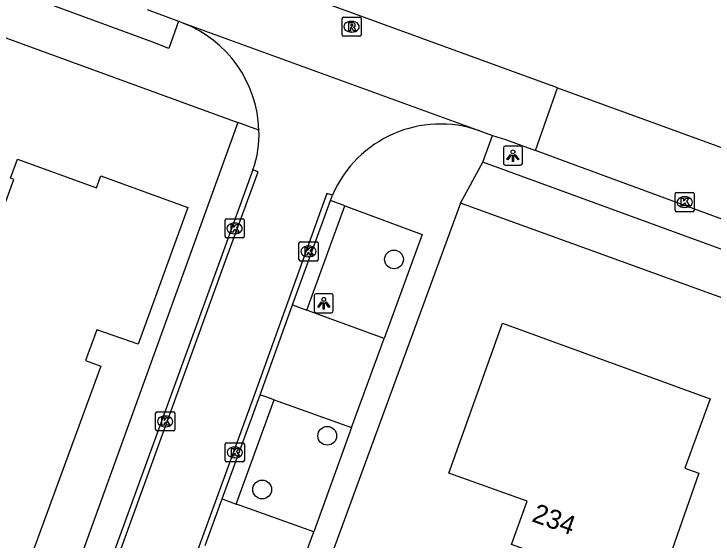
# Model space of a CAD drawing. Extents: x 155275 to 156263, y 382654 to 383635.
# Drawn here: x 155989.72 to 156026.2, y 382954.1 to 382981.55 of the extents above; entities that cross this region are included whole.
import ezdxf

# ---------------------------------------------------------------- set-up
doc = ezdxf.new("R2010")
doc.units = 0
for name, color, linetype in [('IMGEO_Boom', 7, 'Continuous'), ('IMGEO_Kolk', 7, 'Continuous'), ('IMGEO_Lichtpunt', 7, 'Continuous'), ('IMGEO_Pand', 7, 'Continuous'), ('IMGEO_Pand_nummerreeks', 7, 'Continuous'), ('IMGEO_Parkeervlak_open', 7, 'Continuous'), ('IMGEO_Rijbaan_lokaal_gesloten', 7, 'Continuous'), ('IMGEO_Rijbaan_lokaal_open', 7, 'Continuous'), ('IMGEO_Rioolput', 7, 'Continuous'), ('IMGEO_Voetpad_open', 7, 'Continuous')]:
    doc.layers.add(name, color=color, linetype=linetype)

msp = doc.modelspace()

# ---------------------------------------------------------------- linework, layer by layer
at = {"layer": 'IMGEO_Boom'}
for centre in [(156009.549, 382968.739), (156006.065, 382959.537), (156002.669, 382956.735)]:
    msp.add_circle(centre, 0.489, dxfattribs=at)
at = {"layer": 'IMGEO_Kolk'}
for p, q in [((156024.217, 382971.304), (156024.217, 382972.156)), ((156024.292, 382972.23), (156025.144, 382972.23)), ((156024.705, 382972.01), (156024.73, 382972.01)), ((156025.218, 382972.156), (156025.218, 382971.304)), ((156024.728, 382971.45), (156024.703, 382971.45)), ((156025.144, 382971.23), (156024.292, 382971.23)), ((156000.731, 382969.932), (156000.731, 382970.784)), ((156000.806, 382970.858), (156001.658, 382970.858)), ((156001.219, 382970.638), (156001.244, 382970.638)), ((156001.732, 382970.784), (156001.732, 382969.932)), ((156001.658, 382969.858), (156000.806, 382969.858)), ((156001.242, 382970.078), (156001.217, 382970.078)), ((156004.586, 382968.728), (156004.586, 382969.58)), ((156004.661, 382969.654), (156005.513, 382969.654)), ((156005.074, 382969.434), (156005.099, 382969.434)), ((156005.587, 382969.58), (156005.587, 382968.728)), ((156005.097, 382968.874), (156005.072, 382968.874)), ((156005.513, 382968.654), (156004.661, 382968.654)), ((155997.108, 382959.864), (155997.108, 382960.716)), ((155997.183, 382960.79), (155998.035, 382960.79)), ((155998.109, 382960.716), (155998.109, 382959.864)), ((155997.596, 382960.57), (155997.621, 382960.57)), ((155997.619, 382960.01), (155997.594, 382960.01)), ((155998.035, 382959.79), (155997.183, 382959.79)), ((156000.74, 382958.247), (156000.74, 382959.099)), ((156000.815, 382959.173), (156001.667, 382959.173)), ((156001.228, 382958.953), (156001.253, 382958.953)), ((156001.741, 382959.099), (156001.741, 382958.247)), ((156001.667, 382958.173), (156000.815, 382958.173)), ((156001.251, 382958.393), (156001.226, 382958.393))]:
    msp.add_line(p, q, dxfattribs=at)
for points in [[(156024.217, 382971.304), (156024.217, 382972.156)], [(156024.292, 382972.23), (156025.144, 382972.23)], [(156025.218, 382972.156), (156025.218, 382971.304)], [(156024.538, 382971.93), (156024.661, 382971.93), (156024.661, 382971.779), (156024.791, 382971.93), (156024.955, 382971.93), (156024.809, 382971.779), (156024.962, 382971.53), (156024.81, 382971.53), (156024.725, 382971.694), (156024.661, 382971.627), (156024.661, 382971.53), (156024.538, 382971.53), (156024.538, 382971.93)], [(156025.144, 382971.23), (156024.292, 382971.23)], [(156000.731, 382969.932), (156000.731, 382970.784)], [(156000.806, 382970.858), (156001.658, 382970.858)], [(156001.052, 382970.558), (156001.175, 382970.558), (156001.175, 382970.407), (156001.305, 382970.558), (156001.469, 382970.558), (156001.323, 382970.407), (156001.476, 382970.158), (156001.324, 382970.158), (156001.239, 382970.322), (156001.175, 382970.255), (156001.175, 382970.158), (156001.052, 382970.158), (156001.052, 382970.558)], [(156001.732, 382970.784), (156001.732, 382969.932)], [(156001.658, 382969.858), (156000.806, 382969.858)], [(156004.586, 382968.728), (156004.586, 382969.58)], [(156004.661, 382969.654), (156005.513, 382969.654)], [(156005.587, 382969.58), (156005.587, 382968.728)], [(156004.907, 382969.354), (156005.03, 382969.354), (156005.03, 382969.203), (156005.16, 382969.354), (156005.324, 382969.354), (156005.178, 382969.203), (156005.331, 382968.954), (156005.179, 382968.954), (156005.094, 382969.118), (156005.03, 382969.051), (156005.03, 382968.954), (156004.907, 382968.954), (156004.907, 382969.354)], [(156005.513, 382968.654), (156004.661, 382968.654)], [(155997.108, 382959.864), (155997.108, 382960.716)], [(155997.183, 382960.79), (155998.035, 382960.79)], [(155998.109, 382960.716), (155998.109, 382959.864)], [(155997.429, 382960.49), (155997.552, 382960.49), (155997.552, 382960.339), (155997.682, 382960.49), (155997.846, 382960.49), (155997.7, 382960.339), (155997.853, 382960.09), (155997.701, 382960.09), (155997.616, 382960.254), (155997.552, 382960.187), (155997.552, 382960.09), (155997.429, 382960.09), (155997.429, 382960.49)], [(155998.035, 382959.79), (155997.183, 382959.79)], [(156000.74, 382958.247), (156000.74, 382959.099)], [(156000.815, 382959.173), (156001.667, 382959.173)], [(156001.061, 382958.873), (156001.184, 382958.873), (156001.184, 382958.722), (156001.314, 382958.873), (156001.478, 382958.873), (156001.332, 382958.722), (156001.485, 382958.473), (156001.333, 382958.473), (156001.248, 382958.637), (156001.184, 382958.57), (156001.184, 382958.473), (156001.061, 382958.473), (156001.061, 382958.873)], [(156001.741, 382959.099), (156001.741, 382958.247)], [(156001.667, 382958.173), (156000.815, 382958.173)]]:
    msp.add_lwpolyline(points, dxfattribs=at)
for centre, start, end in [((156024.294, 382972.154), 91.552, 178.448), ((156024.294, 382972.154), 91.552, 178.448), ((156025.142, 382972.154), 1.552, 88.448), ((156025.142, 382972.154), 1.552, 88.448), ((156024.294, 382971.306), 181.552, 268.448), ((156024.294, 382971.306), 181.552, 268.448), ((156025.142, 382971.306), 271.552, 358.448), ((156025.142, 382971.306), 271.552, 358.448), ((156000.808, 382970.782), 91.552, 178.448), ((156000.808, 382970.782), 91.552, 178.448), ((156001.656, 382970.782), 1.552, 88.448), ((156001.656, 382970.782), 1.552, 88.448), ((156000.808, 382969.934), 181.552, 268.448), ((156000.808, 382969.934), 181.552, 268.448), ((156001.656, 382969.934), 271.552, 358.448), ((156001.656, 382969.934), 271.552, 358.448), ((156004.663, 382969.578), 91.552, 178.448), ((156004.663, 382969.578), 91.552, 178.448), ((156005.511, 382969.578), 1.552, 88.448), ((156005.511, 382969.578), 1.552, 88.448), ((156004.663, 382968.73), 181.552, 268.448), ((156004.663, 382968.73), 181.552, 268.448), ((156005.511, 382968.73), 271.552, 358.448), ((156005.511, 382968.73), 271.552, 358.448), ((155997.185, 382960.714), 91.552, 178.448), ((155997.185, 382960.714), 91.552, 178.448), ((155998.033, 382960.714), 1.552, 88.448), ((155998.033, 382960.714), 1.552, 88.448), ((155997.185, 382959.866), 181.552, 268.448), ((155997.185, 382959.866), 181.552, 268.448), ((155998.033, 382959.866), 271.552, 358.448), ((155998.033, 382959.866), 271.552, 358.448), ((156000.817, 382959.097), 91.552, 178.448), ((156000.817, 382959.097), 91.552, 178.448), ((156001.665, 382959.097), 1.552, 88.448), ((156001.665, 382959.097), 1.552, 88.448), ((156000.817, 382958.249), 181.552, 268.448), ((156000.817, 382958.249), 181.552, 268.448), ((156001.665, 382958.249), 271.552, 358.448), ((156001.665, 382958.249), 271.552, 358.448)]:
    msp.add_arc(centre, 0.0765, start, end, dxfattribs=at)
for centre, major_axis, ratio, start_param, end_param in [((156024.704, 382971.73), (-0.387, 0.002), 0.722429, 4.712389, 7.853982), ((156024.729, 382971.73), (-0.39, 0.002), 0.717154, 1.570796, 4.712389), ((156001.218, 382970.358), (-0.387, 0.002), 0.722429, 4.712389, 7.853982), ((156001.243, 382970.358), (-0.39, 0.002), 0.717154, 1.570796, 4.712389), ((156005.073, 382969.154), (-0.387, 0.002), 0.722429, 4.712389, 7.853982), ((156005.098, 382969.154), (-0.39, 0.002), 0.717154, 1.570796, 4.712389), ((155997.595, 382960.29), (-0.387, 0.002), 0.722429, 4.712389, 7.853982), ((155997.62, 382960.29), (-0.39, 0.002), 0.717154, 1.570796, 4.712389), ((156001.227, 382958.673), (-0.387, 0.002), 0.722429, 4.712389, 7.853982), ((156001.252, 382958.673), (-0.39, 0.002), 0.717154, 1.570796, 4.712389)]:
    msp.add_ellipse(centre, major_axis=major_axis, ratio=ratio, start_param=start_param, end_param=end_param, dxfattribs=at)
at = {"layer": 'IMGEO_Lichtpunt'}
for p, q in [((156015.255, 382974.558), (156015.255, 382973.751)), ((156015.255, 382974.558), (156015.255, 382973.751)), ((156016.157, 382974.653), (156015.349, 382974.653)), ((156016.157, 382974.653), (156015.349, 382974.653)), ((156016.251, 382973.751), (156016.251, 382974.558)), ((156016.251, 382973.751), (156016.251, 382974.558)), ((156015.349, 382973.657), (156016.157, 382973.657)), ((156015.349, 382973.657), (156016.157, 382973.657)), ((156006.286, 382966.952), (156005.478, 382966.952)), ((156006.286, 382966.952), (156005.478, 382966.952)), ((156005.384, 382966.857), (156005.384, 382966.05)), ((156005.384, 382966.857), (156005.384, 382966.05)), ((156006.38, 382966.05), (156006.38, 382966.857)), ((156006.38, 382966.05), (156006.38, 382966.857)), ((156005.478, 382965.956), (156006.286, 382965.956)), ((156005.478, 382965.956), (156006.286, 382965.956))]:
    msp.add_line(p, q, dxfattribs=at)
for points in [[(156015.629, 382974.222), (156015.668, 382974.194), (156015.48, 382973.932), (156015.442, 382973.959), (156015.629, 382974.222)], [(156015.731, 382974.174), (156015.778, 382974.174), (156015.778, 382973.852), (156015.731, 382973.852), (156015.731, 382974.174)], [(156015.841, 382974.194), (156015.879, 382974.221), (156016.066, 382973.959), (156016.027, 382973.931), (156015.841, 382974.194)], [(156005.758, 382966.521), (156005.797, 382966.493), (156005.609, 382966.231), (156005.571, 382966.258), (156005.758, 382966.521)], [(156005.97, 382966.493), (156006.008, 382966.52), (156006.195, 382966.258), (156006.156, 382966.23), (156005.97, 382966.493)], [(156005.86, 382966.473), (156005.907, 382966.473), (156005.907, 382966.151), (156005.86, 382966.151), (156005.86, 382966.473)]]:
    msp.add_lwpolyline(points, dxfattribs=at)
for centre in [(156015.754, 382974.356), (156005.883, 382966.655)]:
    msp.add_circle(centre, 0.0994, dxfattribs=at)
for centre, start, end in [((156015.349, 382974.558), 90, 180), ((156015.349, 382974.558), 90, 180), ((156016.157, 382974.558), 0, 90), ((156016.157, 382974.558), 0, 90), ((156015.349, 382973.751), 180, 270), ((156015.349, 382973.751), 180, 270), ((156016.157, 382973.751), 270, 0), ((156016.157, 382973.751), 270, 360), ((156005.478, 382966.857), 90, 180), ((156005.478, 382966.857), 90, 180), ((156006.286, 382966.857), 0, 90), ((156006.286, 382966.857), 0, 90), ((156005.478, 382966.05), 180, 270), ((156005.478, 382966.05), 180, 270), ((156006.286, 382966.05), 270, 0), ((156006.286, 382966.05), 270, 360)]:
    msp.add_arc(centre, 0.0946, start, end, dxfattribs=at)
at = {"layer": 'IMGEO_Pand'}
for points in [[(155987.667, 382967.311), (155987.492, 382967.391), (155987.852, 382968.375), (155988.03, 382968.31), (155989.708, 382972.908), (155989.53, 382972.973), (155989.896, 382973.978), (155994.03, 382972.473), (155994.256, 382973.093), (155998.795, 382971.44), (155996.2, 382964.324), (155994.04, 382965.074), (155993.458, 382963.467), (155994.256, 382963.174), (155990.565, 382953.118), (155986.347, 382954.665), (155987.649, 382958.238), (155988.434, 382960.396), (155986.331, 382961.177), (155987.735, 382964.959), (155987.556, 382965.026), (155987.806, 382965.713), (155987.178, 382965.937), (155987.667, 382967.311)], [(156020.128, 382942.36), (156015.915, 382943.895), (156017.028, 382946.949), (156019.1, 382952.634), (156015.677, 382953.859), (156016.489, 382956.128), (156012.403, 382957.591), (156015.204, 382965.415), (156026.039, 382961.473), (156024.723, 382957.855), (156025.456, 382957.588), (156020.128, 382942.36)]]:
    msp.add_lwpolyline(points, dxfattribs=at)
at = {"layer": 'IMGEO_Parkeervlak_open'}
for points in [[(156009.04, 382964.612), (156005.221, 382966.011), (156004.998, 382966.092)], [(156003.29, 382961.41), (156003.491, 382961.337), (156007.339, 382959.964)], [(156005.37, 382954.526), (156001.513, 382955.904), (156001.31, 382955.978)]]:
    msp.add_lwpolyline(points, dxfattribs=at)
at = {"layer": 'IMGEO_Rijbaan_lokaal_gesloten'}
for points in [[(156018.087, 382977.689), (156038.021, 382970.442), (156042.219, 382968.937)], [(156040.227, 382965.852), (156018.01, 382974.024), (156016.932, 382974.416)], [(155992.175, 382945.002), (155993.727, 382949.297), (156000.844, 382968.91), (156002.457, 382973.305), (156002.189, 382973.407)], [(156002.189, 382973.407), (156000.586, 382969.002), (155993.453, 382949.394), (155993.28, 382948.913)], [(156006.341, 382972.095), (156006.052, 382972.187), (156002.29, 382961.749), (155997.439, 382948.449), (155995.725, 382943.738)], [(156006.238, 382971.812), (156006.341, 382972.095)], [(156004.259, 382966.363), (156006.238, 382971.812)], [(156002.556, 382961.675), (156004.259, 382966.363)], [(156000.576, 382956.244), (156002.556, 382961.675)], [(155999.687, 382953.805), (156000.576, 382956.244)]]:
    msp.add_lwpolyline(points, dxfattribs=at)
at = {"layer": 'IMGEO_Rijbaan_lokaal_open'}
for points in [[(156018.087, 382977.689), (156006.283, 382981.98)], [(155996.665, 382981.783), (155997.753, 382981.387), (155998.306, 382981.17)], [(155998.306, 382981.17), (155998.531, 382981.075)], [(155998.531, 382981.075), (156014.021, 382975.447)], [(156016.932, 382974.416), (156018.087, 382977.689)], [(156014.021, 382975.447), (156014.688, 382975.205)], [(156014.688, 382975.205), (156015.369, 382974.988), (156016.932, 382974.416)]]:
    msp.add_lwpolyline(points, dxfattribs=at)
for centre, radius, start, end in [((155996.293, 382975.28), 6.212, 1.9429, 68.8797), ((156011.967, 382969.68), 6.122, 70.3941, 156.7645), ((155997.017, 382975.247), 5.489, 340.4192, 2.5515)]:
    msp.add_arc(centre, radius, start, end, dxfattribs=at)
at = {"layer": 'IMGEO_Rioolput'}
for p, q in [((156006.835, 382980.456), (156006.835, 382981.308)), ((156006.91, 382981.382), (156007.762, 382981.382)), ((156007.323, 382981.162), (156007.348, 382981.162)), ((156007.836, 382981.308), (156007.836, 382980.456)), ((156007.762, 382980.382), (156006.91, 382980.382)), ((156007.346, 382980.602), (156007.321, 382980.602))]:
    msp.add_line(p, q, dxfattribs=at)
for points in [[(156006.835, 382980.456), (156006.835, 382981.308)], [(156006.91, 382981.382), (156007.762, 382981.382)], [(156007.836, 382981.308), (156007.836, 382980.456)], [(156007.424, 382981.08), (156007.172, 382981.082), (156007.172, 382980.682)], [(156007.172, 382980.682), (156007.296, 382980.682), (156007.296, 382980.844), (156007.307, 382980.844)], [(156007.35, 382981.001), (156007.296, 382981.001), (156007.296, 382980.92)], [(156007.296, 382980.92), (156007.348, 382980.92)], [(156007.354, 382980.815), (156007.425, 382980.682), (156007.565, 382980.682), (156007.5, 382980.808)], [(156007.762, 382980.382), (156006.91, 382980.382)]]:
    msp.add_lwpolyline(points, dxfattribs=at)
for centre, radius, start, end in [((156006.912, 382981.306), 0.0765, 91.552, 178.448), ((156006.912, 382981.306), 0.0765, 91.552, 178.448), ((156007.76, 382981.306), 0.0765, 1.552, 88.448), ((156007.76, 382981.306), 0.0765, 1.552, 88.448), ((156007.306, 382980.791), 0.0533, 26.0293, 88.6989), ((156007.332, 382981.109), 0.19, 274.7715, 282.9687), ((156007.356, 382980.905), 0.0964, 77.0061, 93.1865), ((156007.37, 382980.962), 0.0378, 276.6634, 79.6772), ((156007.423, 382980.97), 0.109, 350.3612, 89.416), ((156007.421, 382980.97), 0.112, 277.5842, 350.9817), ((156007.405, 382980.755), 0.108, 29.5134, 73.7905), ((156006.912, 382980.458), 0.0765, 181.552, 268.448), ((156006.912, 382980.458), 0.0765, 181.552, 268.448), ((156007.76, 382980.458), 0.0765, 271.552, 358.448), ((156007.76, 382980.458), 0.0765, 271.552, 358.448)]:
    msp.add_arc(centre, radius, start, end, dxfattribs=at)
for centre, major_axis, ratio, start_param, end_param in [((156007.322, 382980.882), (-0.387, 0.002), 0.722429, 4.712389, 7.853982), ((156007.347, 382980.882), (-0.39, 0.002), 0.717154, 1.570796, 4.712389)]:
    msp.add_ellipse(centre, major_axis=major_axis, ratio=ratio, start_param=start_param, end_param=end_param, dxfattribs=at)
at = {"layer": 'IMGEO_Voetpad_open'}
for points in [[(155998.306, 382981.17), (155997.791, 382979.741), (155996.972, 382980.069), (155973.316, 382988.745), (155920.179, 383007.995), (155920.689, 383009.4)], [(155914.334, 383007.511), (155930.357, 383001.752), (155939.786, 382998.363), (156001.392, 382975.875)], [(156001.392, 382975.875), (155992.361, 382950.869)], [(156002.501, 382975.491), (156001.392, 382975.875)], [(156014.185, 382973.819), (156014.688, 382975.205)], [(156013.02, 382971.678), (156014.185, 382973.819)], [(156045.955, 382962.218), (156014.185, 382973.819)], [(156013.02, 382971.678), (156002.893, 382944.069), (156002.495, 382942.881)], [(156006.985, 382971.532), (156006.238, 382971.812)], [(156045.075, 382959.998), (156041.929, 382961.201), (156013.02, 382971.678)], [(156004.998, 382966.092), (156006.985, 382971.532)], [(156006.985, 382971.532), (156007.172, 382971.462), (156011.022, 382970.047), (156009.04, 382964.612)], [(156004.259, 382966.363), (156004.998, 382966.092)], [(156007.339, 382959.964), (156009.04, 382964.612)], [(156001.31, 382955.978), (156003.29, 382961.41)], [(156003.29, 382961.41), (156002.556, 382961.675)], [(156007.339, 382959.964), (156005.37, 382954.526)], [(156000.576, 382956.244), (156001.31, 382955.978)], [(156004.455, 382952.075), (156005.37, 382954.526)]]:
    msp.add_lwpolyline(points, dxfattribs=at)

# ---------------------------------------------------------------- texts
at = {"layer": 'IMGEO_Pand_nummerreeks'}
msp.add_text('234', height=1, rotation=340.3091, dxfattribs=at).set_placement((156016.691, 382955.089))

doc.saveas('drawing.dxf')
